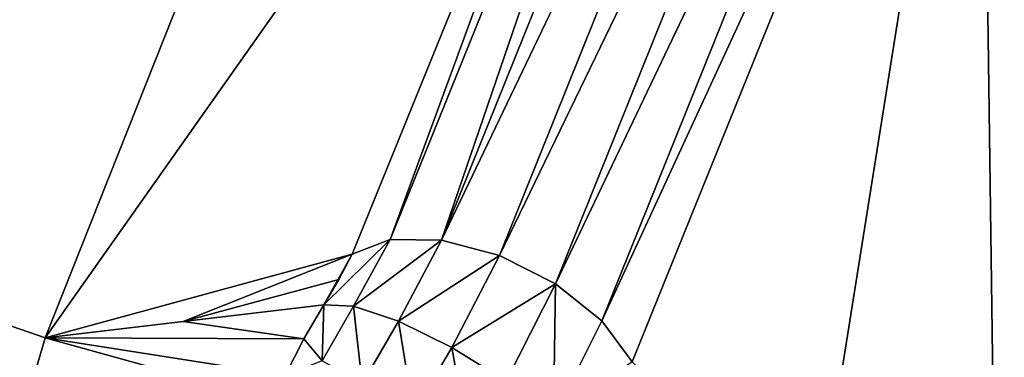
# Model space of a CAD drawing. Header units: metres. Extents: x -31 to 116, y -82 to 82.
# Tile 376 of 656: x 31.697 to 32.87, y -34.106 to -33.703. Entities that reach past the tile are written whole.
import ezdxf

# ---------------------------------------------------------------- set-up
doc = ezdxf.new("R2010")
doc.units = ezdxf.units.M
doc.layers.add('solid_80000000GA_10_1', color=7, linetype='CONTINUOUS')

msp = doc.modelspace()

# ---------------------------------------------------------------- linework, layer by layer
at = {"layer": 'solid_80000000GA_10_1'}
for points in [[(44.944008, -33.816402, 50.992908), (44.944008, -29.641315, 53.527733), (23.04767, -31.943884, 51.737694)], [(32.017227, -34.761749, -50.078793), (23.04767, -34.969704, -49.742542), (23.04767, -31.069263, -52.267593)], [(32.009735, -34.75779, -50.081379), (32.017227, -34.761749, -50.078793), (23.04767, -31.069263, -52.267593)], [(31.868736, -34.653286, -50.150757), (32.009735, -34.75779, -50.081379), (23.04767, -31.069263, -52.267593)], [(31.809341, -34.587605, -50.19482), (31.868736, -34.653286, -50.150757), (23.04767, -31.069263, -52.267593)], [(31.760071, -34.514812, -50.243858), (31.809341, -34.587605, -50.19482), (23.04767, -31.069263, -52.267593)], [(31.722956, -34.4375, -50.296093), (31.760071, -34.514812, -50.243858), (23.04767, -31.069263, -52.267593)], [(31.698877, -34.35865, -50.349483), (31.722956, -34.4375, -50.296093), (23.04767, -31.069263, -52.267593)], [(31.691107, -34.208004, -50.45179), (31.698877, -34.35865, -50.349483), (23.04767, -31.069263, -52.267593)], [(31.72757, -34.082287, -50.537571), (31.691107, -34.208004, -50.45179), (23.04767, -31.069263, -52.267593)], [(32.087807, -33.174015, -51.145866), (31.72757, -34.082287, -50.537571), (23.04767, -31.069263, -52.267593)], [(12.5, -31.355291, 49.541309), (103, -31.86529, 52.015404), (103, -35.848087, 49.354969)], [(12.5, -35.020924, 47.021606), (12.5, -31.355291, 49.541309), (103, -35.848087, 49.354969)], [(12.5, -31.355318, -49.54129), (103, -35.856754, -49.348675), (103, -31.870413, -52.012264)], [(12.5, -31.355318, -49.54129), (12.5, -35.020939, -47.021599), (103, -35.856754, -49.348675)], [(44.944008, -33.816402, 50.992908), (23.04767, -31.943884, 51.737694), (23.04767, -35.786476, 49.158199)], [(32.199924, -33.965843, -49.365776), (32.602127, -32.966373, -50.055309), (32.673611, -32.976315, -50.036064)], [(32.199924, -33.965843, -49.365776), (32.539341, -32.973026, -50.09515), (32.602127, -32.966373, -50.055309)], [(32.138596, -33.965267, -49.408375), (32.493919, -32.995361, -50.150093), (32.539341, -32.973026, -50.09515)], [(32.199924, -33.965843, -49.365776), (32.138596, -33.965267, -49.408375), (32.539341, -32.973026, -50.09515)], [(32.268818, -33.984325, -49.343163), (32.199924, -33.965843, -49.365776), (32.673611, -32.976315, -50.036064)], [(32.268818, -33.984325, -49.343163), (32.673611, -32.976315, -50.036064), (32.74379, -33.001537, -50.04023)], [(32.493919, -32.995361, -50.150093), (31.72757, -34.082287, -50.537571), (32.087807, -33.174015, -51.145866)], [(32.493919, -32.995361, -50.150093), (32.093548, -33.982666, -49.464893), (31.72757, -34.082287, -50.537571)], [(32.138596, -33.965267, -49.408375), (32.093548, -33.982666, -49.464893), (32.493919, -32.995361, -50.150093)], [(32.335606, -34.018051, -49.343605), (32.268818, -33.984325, -49.343163), (32.74379, -33.001537, -50.04023)], [(32.335606, -34.018051, -49.343605), (32.74379, -33.001537, -50.04023), (32.80286, -33.038441, -50.067089)], [(32.3909, -34.062344, -49.367138), (32.335606, -34.018051, -49.343605), (32.80286, -33.038441, -50.067089)], [(32.3909, -34.062344, -49.367138), (32.80286, -33.038441, -50.067089), (32.842453, -33.08197, -50.113129)], [(32.3909, -34.062344, -49.367138), (32.842453, -33.08197, -50.113129), (32.426849, -34.110897, -49.410389)], [(32.842453, -33.08197, -50.113129), (32.644428, -34.326458, -49.829056), (32.426849, -34.110897, -49.410389)], [(32.842453, -33.08197, -50.113129), (32.862278, -34.542313, -50.248302), (32.644428, -34.326458, -49.829056)], [(32.842453, -33.08197, -50.113129), (33.280537, -33.488281, -50.965565), (32.862278, -34.542313, -50.248302)], [(33.280537, -33.488281, -50.965565), (44.944008, -36.485046, -49.118908), (32.862278, -34.542313, -50.248302)], [(44.944008, -37.775654, 48.133419), (44.944008, -33.816402, 50.992908), (23.04767, -35.786476, 49.158199)], [(32.138596, -33.965267, -49.408375), (32.094997, -34.044781, -49.367191), (32.059536, -34.04314, -49.434544)], [(32.138596, -33.965267, -49.408375), (32.059536, -34.04314, -49.434544), (32.093548, -33.982666, -49.464893)], [(32.199924, -33.965843, -49.365776), (32.094997, -34.044781, -49.367191), (32.138596, -33.965267, -49.408375)], [(32.199924, -33.965843, -49.365776), (32.148487, -34.062523, -49.315884), (32.094997, -34.044781, -49.367191)], [(32.268818, -33.984325, -49.343163), (32.148487, -34.062523, -49.315884), (32.199924, -33.965843, -49.365776)], [(32.093548, -33.982666, -49.464893), (31.892118, -34.063049, -49.992424), (31.72757, -34.082287, -50.537571)], [(32.093548, -33.982666, -49.464893), (32.077473, -34.01292, -49.446636), (31.892118, -34.063049, -49.992424)], [(32.093548, -33.982666, -49.464893), (32.059536, -34.04314, -49.434544), (32.077473, -34.01292, -49.446636)], [(32.268818, -33.984325, -49.343163), (32.212208, -34.093792, -49.288143), (32.148487, -34.062523, -49.315884)], [(32.335606, -34.018051, -49.343605), (32.212208, -34.093792, -49.288143), (32.268818, -33.984325, -49.343163)], [(32.077473, -34.01292, -49.446636), (32.059536, -34.04314, -49.434544), (31.892118, -34.063049, -49.992424)], [(32.335606, -34.018051, -49.343605), (32.276913, -34.13406, -49.288006), (32.212208, -34.093792, -49.288143)], [(32.335606, -34.018051, -49.343605), (32.333202, -34.177471, -49.315479), (32.276913, -34.13406, -49.288006)], [(32.3909, -34.062344, -49.367138), (32.333202, -34.177471, -49.315479), (32.335606, -34.018051, -49.343605)], [(31.892118, -34.063049, -49.992424), (32.059536, -34.04314, -49.434544), (32.035809, -34.083561, -49.427338)], [(32.05761, -34.10965, -49.357956), (32.035809, -34.083561, -49.427338), (32.059536, -34.04314, -49.434544)], [(32.094997, -34.044781, -49.367191), (32.05761, -34.10965, -49.357956), (32.059536, -34.04314, -49.434544)], [(32.105152, -34.137268, -49.305809), (32.05761, -34.10965, -49.357956), (32.094997, -34.044781, -49.367191)], [(32.148487, -34.062523, -49.315884), (32.105152, -34.137268, -49.305809), (32.094997, -34.044781, -49.367191)], [(31.892118, -34.063049, -49.992424), (32.035809, -34.083561, -49.427338), (31.72757, -34.082287, -50.537571)], [(32.166519, -34.171825, -49.277843), (32.105152, -34.137268, -49.305809), (32.148487, -34.062523, -49.315884)], [(32.212208, -34.093792, -49.288143), (32.166519, -34.171825, -49.277843), (32.148487, -34.062523, -49.315884)], [(32.3909, -34.062344, -49.367138), (32.426849, -34.110897, -49.410389), (32.333202, -34.177471, -49.315479)], [(32.000111, -34.158012, -49.431007), (31.691107, -34.208004, -50.45179), (31.72757, -34.082287, -50.537571)], [(32.013721, -34.127235, -49.427162), (31.72757, -34.082287, -50.537571), (32.035809, -34.083561, -49.427338)], [(32.000111, -34.158012, -49.431007), (31.72757, -34.082287, -50.537571), (32.013721, -34.127235, -49.427162)], [(32.05761, -34.10965, -49.357956), (32.013721, -34.127235, -49.427162), (32.035809, -34.083561, -49.427338)], [(32.232906, -34.208359, -49.278084), (32.166519, -34.171825, -49.277843), (32.212208, -34.093792, -49.288143)], [(32.276913, -34.13406, -49.288006), (32.232906, -34.208359, -49.278084), (32.212208, -34.093792, -49.288143)]]:
    msp.add_3dface(points, dxfattribs=at)

doc.saveas('drawing.dxf')
